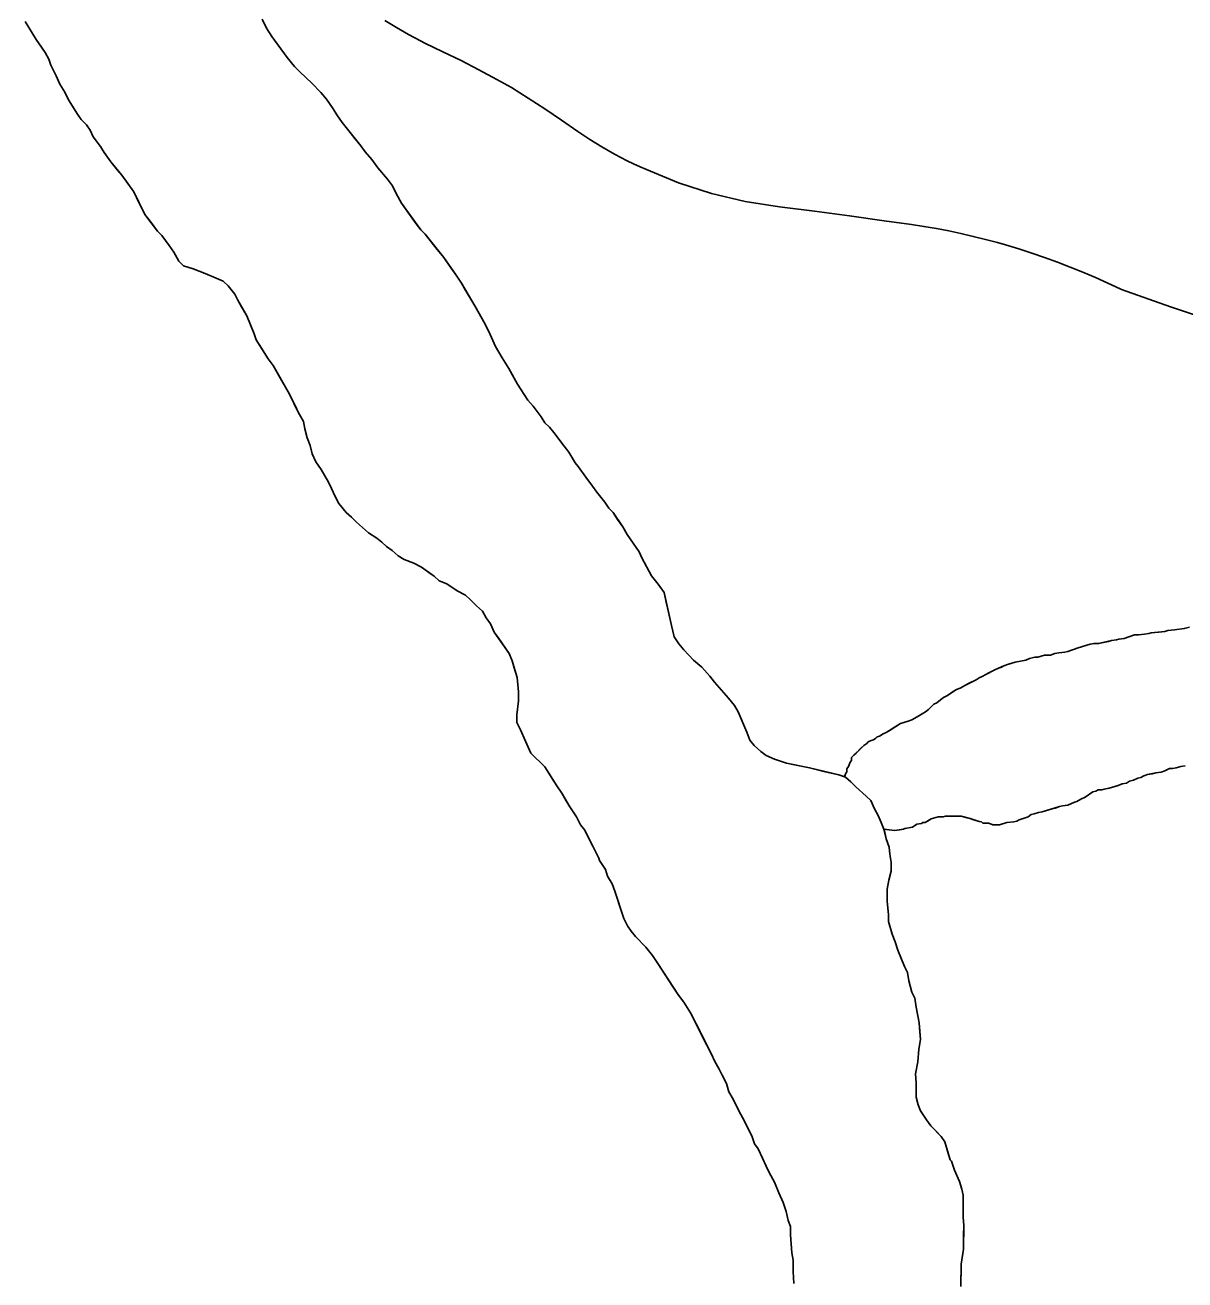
# Model space of a CAD drawing. Extents: x 3172231 to 3210228, y 940198 to 965780.
# Drawn here: x 3180018 to 3180583, y 959835 to 960446 of the extents above; entities that cross this region are included whole.
import ezdxf

# ---------------------------------------------------------------- set-up
doc = ezdxf.new("R2010")
doc.units = 0
for name, color, linetype in [('V-ROAD-CNTR', 7, 'Continuous'), ('V-SITE-VEGE', 7, 'Continuous'), ('V-TOPO-SHOR', 7, 'Continuous')]:
    doc.layers.add(name, color=color, linetype=linetype)

msp = doc.modelspace()

# ---------------------------------------------------------------- linework, layer by layer
at = {"layer": 'V-ROAD-CNTR'}
for points in [[(3180193.05, 960448.214), (3180198.813, 960444.8), (3180204.633, 960441.483), (3180210.507, 960438.265), (3180212.561, 960437.17), (3180212.561, 960437.17), (3180221.429, 960432.998), (3180230.225, 960428.674), (3180238.945, 960424.2), (3180247.588, 960419.577), (3180254.711, 960415.62), (3180254.711, 960415.62), (3180262.917, 960410.464), (3180271.035, 960405.17), (3180279.063, 960399.736), (3180286.995, 960394.166), (3180287.006, 960394.159), (3180287.006, 960394.159), (3180289.902, 960392.206), (3180292.832, 960390.301), (3180295.796, 960388.45), (3180298.79, 960386.649), (3180301.817, 960384.9), (3180304.872, 960383.207), (3180307.957, 960381.564), (3180311.07, 960379.977), (3180314.209, 960378.445), (3180317.377, 960376.967), (3180320.421, 960375.609), (3180320.421, 960375.609), (3180336.031, 960369.158), (3180352.105, 960363.97), (3180368.54, 960360.078), (3180385.234, 960357.506)], [(3180385.234, 960357.506), (3180402.245, 960355.471), (3180419.225, 960353.189), (3180436.166, 960350.66), (3180437.37, 960350.469), (3180437.37, 960350.469), (3180443.442, 960349.738), (3180449.502, 960348.901), (3180455.546, 960347.959), (3180461.573, 960346.91), (3180467.58, 960345.757), (3180473.566, 960344.5), (3180479.53, 960343.138), (3180485.469, 960341.671), (3180491.382, 960340.103), (3180495.306, 960339.001), (3180495.306, 960339.001), (3180501.659, 960337.061), (3180507.975, 960335.011), (3180514.256, 960332.851), (3180520.498, 960330.581), (3180526.699, 960328.204), (3180532.86, 960325.717), (3180538.973, 960323.127), (3180545.041, 960320.427), (3180551.062, 960317.624), (3180551.691, 960317.323), (3180551.691, 960317.323), (3180575.595, 960308.852), (3180598.271, 960301.211)]]:
    msp.add_lwpolyline(points, dxfattribs=at)
at = {"layer": 'V-SITE-VEGE'}
for points in [[(3180018.015, 960447.749), (3180023.412, 960438.939), (3180027.735, 960432.697), (3180029.531, 960429.395), (3180030.6, 960426.465), (3180033.109, 960421.332), (3180034.899, 960417.302), (3180037.418, 960413.263), (3180039.21, 960409.597), (3180043.527, 960402.624), (3180045.329, 960400.052), (3180047.861, 960397.473), (3180049.665, 960394.903), (3180051.094, 960391.604), (3180054.701, 960386.826), (3180056.499, 960383.891), (3180059.745, 960379.481), (3180065.162, 960372.862), (3180070.929, 960364.779), (3180076.307, 960353.779), (3180082.439, 960345.696), (3180084.61, 960343.486), (3180088.219, 960338.708), (3180090.377, 960335.402), (3180092.894, 960330.999), (3180095.061, 960328.791), (3180099.796, 960327.286), (3180105.616, 960325.046), (3180111.072, 960322.807), (3180114.345, 960321.316), (3180116.878, 960319.104), (3180120.128, 960315.06), (3180121.562, 960312.127), (3180125.873, 960304.422), (3180129.447, 960295.63), (3180130.514, 960292.7), (3180136.273, 960283.522), (3180138.798, 960280.215), (3180146.703, 960266.272), (3180151.004, 960257.474), (3180153.519, 960253.071), (3180154.217, 960249.415), (3180155.272, 960245.024), (3180156.7, 960241.362), (3180157.758, 960237.338), (3180159.548, 960233.305), (3180162.071, 960229.633), (3180165.666, 960223.395), (3180167.099, 960220.462), (3180168.887, 960216.432), (3180170.683, 960213.131), (3180174.294, 960208.717), (3180176.829, 960206.503), (3180179.363, 960203.927), (3180185.157, 960198.764), (3180189.148, 960196.173), (3180191.686, 960194.326), (3180193.856, 960192.116), (3180196.761, 960190.265), (3180199.658, 960187.682), (3180202.56, 960185.833), (3180207.289, 960183.965), (3180210.922, 960182.108), (3180217.087, 960177.672), (3180219.624, 960175.46), (3180223.26, 960173.967), (3180228.343, 960170.635), (3180232.336, 960168.408), (3180234.874, 960166.199), (3180237.766, 960163.25), (3180240.663, 960160.669), (3180242.46, 960157.368), (3180244.622, 960154.429)], [(3180308.925, 960201.67), (3180304.244, 960208.648), (3180302.073, 960210.857), (3180300.275, 960213.794), (3180296.302, 960218.574), (3180294.137, 960221.513), (3180290.893, 960225.924), (3180287.284, 960231.067), (3180285.844, 960232.904), (3180282.602, 960238.045), (3180280.442, 960240.983), (3180275.389, 960247.598), (3180273.223, 960250.175), (3180271.052, 960252.383), (3180269.254, 960255.319), (3180265.285, 960260.466), (3180262.755, 960263.409), (3180257.713, 960271.12), (3180253.402, 960278.822), (3180250.164, 960283.963), (3180246.928, 960289.468), (3180244.426, 960295.329), (3180241.917, 960300.463), (3180236.885, 960309.27), (3180230.413, 960320.278), (3180227.894, 960324.314), (3180221.765, 960332.767), (3180212.741, 960344.162), (3180210.57, 960346.371), (3180201.192, 960359.233), (3180198.682, 960364.001), (3180196.89, 960367.667), (3180194.366, 960370.976), (3180189.668, 960376.493), (3180186.785, 960380.532), (3180183.532, 960384.212), (3180181.368, 960387.151), (3180174.869, 960395.241), (3180172.344, 960398.548), (3180169.821, 960402.22), (3180168.023, 960405.157), (3180164.781, 960409.931), (3180161.889, 960413.243), (3180157.55, 960417.662), (3180151.76, 960423.192), (3180149.226, 960425.766), (3180145.616, 960430.18), (3180138.042, 960440.469), (3180135.523, 960444.505), (3180133.373, 960448.907)], [(3180584.779, 960152.919), (3180582.217, 960152.213), (3180577.465, 960151.527), (3180574.176, 960151.191), (3180572.714, 960150.841), (3180566.14, 960150.167), (3180565.038, 960149.813), (3180562.845, 960149.466), (3180559.922, 960149.129), (3180558.097, 960149.145), (3180552.969, 960147.365), (3180550.411, 960147.021), (3180549.313, 960146.669), (3180546.753, 960146.327), (3180540.538, 960144.922), (3180538.348, 960144.94), (3180536.52, 960144.592), (3180530.662, 960142.821), (3180525.536, 960141.041), (3180524.074, 960140.689), (3180521.149, 960140.351), (3180519.323, 960140.001), (3180517.125, 960139.29), (3180514.207, 960139.317), (3180510.911, 960138.252), (3180509.451, 960138.264), (3180506.889, 960137.557), (3180505.058, 960136.845), (3180499.938, 960135.794), (3180496.278, 960134.731), (3180494.448, 960134.018), (3180490.415, 960132.233), (3180485.283, 960129.72), (3180484.181, 960129.001), (3180482.35, 960128.286), (3180480.88, 960127.205), (3180475.747, 960124.696), (3180473.179, 960123.258), (3180471.346, 960122.546), (3180466.941, 960119.664), (3180465.108, 960118.585), (3180461.798, 960116.06), (3180460.332, 960115.343), (3180457.754, 960112.811), (3180456.283, 960111.728), (3180452.246, 960109.209), (3180449.678, 960107.773), (3180447.847, 960107.059), (3180444.188, 960105.998), (3180437.212, 960101.678), (3180435.746, 960100.962), (3180433.915, 960099.882), (3180432.813, 960099.528), (3180432.078, 960098.805), (3180430.976, 960098.084), (3180429.876, 960097.728), (3180428.41, 960097.015), (3180427.675, 960096.288), (3180426.204, 960095.207), (3180420.312, 960089.419), (3180420.3, 960087.961), (3180419.562, 960087.236), (3180418.813, 960085.053), (3180418.074, 960083.963), (3180418.059, 960082.503), (3180417.32, 960081.416), (3180417.068, 960079.97), (3180414.068, 960080.998), (3180399.861, 960084.412), (3180388.566, 960086.703), (3180382.743, 960088.581), (3180378.744, 960090.441), (3180376.204, 960092.29), (3180372.948, 960095.24), (3180370.779, 960097.814), (3180369.356, 960101.842), (3180365.063, 960111.736), (3180363.265, 960114.673), (3180360.377, 960118.347), (3180353.51, 960126.074), (3180351.348, 960129.015), (3180347.372, 960133.431), (3180343.385, 960136.753), (3180338.687, 960141.903), (3180336.158, 960144.844), (3180333.997, 960148.152), (3180332.588, 960153.64), (3180329.082, 960169.733), (3180326.196, 960173.774), (3180322.948, 960177.819), (3180318.281, 960186.619), (3180316.847, 960189.554), (3180311.084, 960198), (3180308.925, 960201.67)], [(3180244.622, 960154.429), (3180246.412, 960150.396), (3180253.617, 960140.111), (3180255.047, 960136.447), (3180257.531, 960128.397), (3180258.198, 960121.454), (3180258.16, 960117.073), (3180257.367, 960110.147), (3180257.334, 960106.497), (3180259.126, 960102.827), (3180261.633, 960097.333), (3180264.136, 960091.469), (3180271.011, 960084.838), (3180276.77, 960075.661), (3180279.293, 960071.987), (3180283.248, 960065.382), (3180286.49, 960060.606), (3180288.279, 960056.575), (3180290.448, 960054.001), (3180292.597, 960049.602), (3180294.393, 960046.301), (3180297.26, 960040.433), (3180297.614, 960039.335), (3180300.498, 960034.926), (3180301.563, 960031.635), (3180303.719, 960027.965), (3180305.147, 960024.303), (3180309.409, 960011.122), (3180311.201, 960007.456), (3180313.003, 960004.886), (3180315.17, 960002.309), (3180320.234, 959997.155), (3180323.483, 959993.11), (3180326.002, 959989.071), (3180336.084, 959973.652), (3180338.609, 959970.342), (3180341.849, 959965.204), (3180351.892, 959945.402), (3180353.682, 959941.371), (3180355.839, 959937.701), (3180357.273, 959934.769), (3180359.427, 959930.732), (3180360.486, 959926.71), (3180362.644, 959923.042), (3180365.512, 959917.172), (3180368.027, 959912.771), (3180371.969, 959904.704), (3180373.036, 959901.411), (3180374.836, 959898.838), (3180376.989, 959894.439), (3180378.777, 959890.407), (3180380.21, 959887.474), (3180382.723, 959882.706), (3180384.867, 959877.576), (3180387.016, 959872.812), (3180388.435, 959868.419), (3180389.492, 959864.029), (3180390.561, 959861.1), (3180390.526, 959857.086), (3180391.175, 959848.318), (3180391.873, 959844.663), (3180391.824, 959839.186), (3180392.134, 959833.343)], [(3180537.699, 960072.673), (3180539.164, 960073.025), (3180540.265, 960073.744), (3180542.09, 960073.727), (3180543.188, 960074.084), (3180545.746, 960074.426), (3180550.139, 960075.845), (3180551.972, 960076.56), (3180554.163, 960076.904), (3180555.634, 960077.985), (3180557.462, 960078.335), (3180559.662, 960079.411), (3180561.124, 960079.763), (3180562.593, 960080.48), (3180564.424, 960081.192), (3180568.446, 960081.887), (3180571.004, 960082.229), (3180572.835, 960082.943), (3180575.034, 960084.019), (3180576.495, 960084.004), (3180578.323, 960084.352), (3180580.519, 960085.063), (3180582.712, 960085.409)], [(3180473.523, 959831.883), (3180473.621, 959842.834), (3180474.783, 959850.125), (3180474.885, 959861.804), (3180474.555, 959865.458), (3180474.654, 959876.407), (3180473.949, 959879.333), (3180472.886, 959882.993), (3180470.382, 959888.492), (3180468.96, 959892.885), (3180468.235, 959893.62), (3180465.759, 959902.406), (3180463.959, 959904.974), (3180458.894, 959910.131), (3180456.73, 959913.07), (3180453.85, 959917.477), (3180452.781, 959920.406), (3180451.718, 959924.066), (3180451.782, 959931), (3180451.456, 959935.387), (3180452.603, 959941.214), (3180453.023, 959947.417), (3180453.795, 959952.154), (3180453.137, 959960.19), (3180451.745, 959967.868), (3180451.055, 959972.255), (3180449.621, 959975.19), (3180448.21, 959980.676), (3180447.516, 959984.699), (3180446.082, 959987.634), (3180442.871, 959995.69), (3180441.445, 959999.719), (3180440.018, 960003.383), (3180438.248, 960009.602), (3180438.277, 960012.887), (3180437.607, 960019.464), (3180437.661, 960025.304), (3180438.429, 960029.677), (3180439.563, 960034.047), (3180439.602, 960038.428), (3180438.908, 960042.448), (3180438.574, 960045.737), (3180437.149, 960049.766), (3180436.059, 960054.601), (3180441.165, 960053.825), (3180445.552, 960054.515), (3180446.285, 960054.873), (3180449.94, 960055.572), (3180452.144, 960057.012), (3180454.337, 960057.358), (3180455.071, 960057.716), (3180456.164, 960057.706), (3180459.101, 960059.504), (3180462.396, 960060.571), (3180464.95, 960060.548), (3180466.05, 960060.903), (3180473.716, 960060.833), (3180478.084, 960059.701), (3180482.452, 960058.201), (3180483.546, 960058.191), (3180484.269, 960057.454), (3180487.189, 960057.427), (3180489.008, 960056.682), (3180492.293, 960056.651), (3180495.953, 960057.714), (3180499.242, 960058.05), (3180500.704, 960058.402), (3180501.806, 960059.121), (3180506.197, 960060.544), (3180507.669, 960061.626), (3180509.132, 960061.978), (3180511.329, 960062.687), (3180513.156, 960063.037), (3180521.575, 960065.517), (3180523.038, 960065.867), (3180525.596, 960066.207), (3180528.895, 960067.639), (3180529.993, 960067.995), (3180531.828, 960069.074), (3180534.027, 960070.149), (3180537.699, 960072.673)]]:
    msp.add_lwpolyline(points, dxfattribs=at)
at = {"layer": 'V-TOPO-SHOR'}
for points in [[(3180018.015, 960447.749), (3180023.412, 960438.939), (3180025.935, 960435.269), (3180027.735, 960432.697), (3180029.531, 960429.395), (3180030.6, 960426.465), (3180033.109, 960421.332), (3180034.899, 960417.302), (3180037.418, 960413.263), (3180039.21, 960409.597), (3180043.527, 960402.624), (3180045.329, 960400.052), (3180047.861, 960397.473), (3180049.665, 960394.903), (3180051.094, 960391.604), (3180054.701, 960386.826), (3180056.499, 960383.891), (3180059.745, 960379.481), (3180062.995, 960375.437), (3180065.162, 960372.862), (3180068.046, 960368.822), (3180070.929, 960364.779), (3180073.438, 960359.647), (3180076.307, 960353.779), (3180078.833, 960350.474), (3180082.439, 960345.696), (3180084.61, 960343.486), (3180088.219, 960338.708), (3180090.377, 960335.402), (3180092.894, 960330.999), (3180095.063, 960328.791), (3180099.796, 960327.288), (3180102.706, 960326.168), (3180105.616, 960325.046), (3180111.072, 960322.807), (3180114.345, 960321.316), (3180116.878, 960319.104), (3180120.128, 960315.06), (3180121.562, 960312.127), (3180123.358, 960308.825), (3180125.873, 960304.422), (3180129.445, 960295.63), (3180130.514, 960292.7), (3180133.033, 960288.663), (3180136.273, 960283.522), (3180138.798, 960280.215), (3180141.671, 960275.079), (3180146.703, 960266.272), (3180149.571, 960260.407), (3180151.004, 960257.474), (3180153.519, 960253.071), (3180154.217, 960249.415), (3180155.272, 960245.024), (3180156.7, 960241.362), (3180157.758, 960237.338)], [(3180436.061, 960054.601), (3180434.666, 960057.818), (3180433.235, 960061.118), (3180431.441, 960064.417), (3180429.651, 960068.45), (3180427.48, 960070.659), (3180422.409, 960075.085), (3180419.878, 960077.662), (3180417.342, 960079.875), (3180414.068, 960081), (3180407.51, 960082.519), (3180399.861, 960084.412), (3180392.576, 960085.938), (3180388.566, 960086.703), (3180382.743, 960088.581), (3180378.744, 960090.441), (3180376.204, 960092.29), (3180372.948, 960095.24), (3180370.779, 960097.814), (3180369.356, 960101.842), (3180367.924, 960105.14), (3180365.063, 960111.736), (3180363.265, 960114.673), (3180360.377, 960118.347), (3180353.51, 960126.074), (3180351.348, 960129.015), (3180347.372, 960133.431), (3180343.385, 960136.753), (3180338.687, 960141.903), (3180336.158, 960144.846), (3180333.997, 960148.152), (3180332.588, 960153.64), (3180331.185, 960160.223), (3180330.132, 960164.978), (3180329.082, 960169.733), (3180326.196, 960173.774), (3180322.948, 960177.819), (3180318.281, 960186.619), (3180316.847, 960189.554), (3180311.084, 960198), (3180308.925, 960201.67), (3180306.402, 960205.342), (3180304.244, 960208.648), (3180302.073, 960210.857), (3180300.275, 960213.794), (3180296.302, 960218.574), (3180294.137, 960221.513), (3180290.893, 960225.924), (3180287.286, 960231.067), (3180285.844, 960232.904), (3180285.124, 960234.006), (3180282.604, 960238.045), (3180280.442, 960240.983), (3180277.915, 960244.291), (3180275.389, 960247.598), (3180273.223, 960250.175), (3180271.052, 960252.383), (3180269.254, 960255.319), (3180265.285, 960260.466), (3180262.755, 960263.409), (3180257.713, 960271.12), (3180255.198, 960275.523), (3180253.402, 960278.822), (3180250.164, 960283.963), (3180246.928, 960289.468), (3180244.426, 960295.329), (3180241.917, 960300.463), (3180239.041, 960305.6), (3180236.885, 960309.27), (3180232.57, 960316.608), (3180230.413, 960320.278), (3180227.894, 960324.314), (3180224.648, 960328.726), (3180221.765, 960332.767), (3180218.514, 960336.809), (3180212.741, 960344.162), (3180210.57, 960346.371), (3180208.405, 960349.312), (3180205.161, 960353.722), (3180201.194, 960359.233), (3180198.682, 960364.001), (3180196.89, 960367.667), (3180194.364, 960370.974), (3180189.668, 960376.491), (3180186.785, 960380.532), (3180183.532, 960384.212), (3180181.368, 960387.151), (3180178.48, 960390.827), (3180174.869, 960395.241), (3180172.344, 960398.548), (3180169.823, 960402.22), (3180168.023, 960405.157), (3180164.781, 960409.931), (3180161.891, 960413.243), (3180157.55, 960417.662), (3180151.76, 960423.19), (3180149.226, 960425.766), (3180145.616, 960430.18), (3180138.042, 960440.469), (3180135.523, 960444.505), (3180133.373, 960448.907)], [(3180157.758, 960237.338), (3180159.548, 960233.305), (3180162.071, 960229.633), (3180165.666, 960223.395), (3180167.099, 960220.462), (3180168.887, 960216.432), (3180170.683, 960213.131), (3180174.294, 960208.717), (3180176.829, 960206.503), (3180179.363, 960203.927), (3180185.157, 960198.764), (3180189.148, 960196.173), (3180191.686, 960194.326), (3180193.856, 960192.116), (3180196.761, 960190.265), (3180199.658, 960187.682), (3180202.56, 960185.833), (3180207.289, 960183.965), (3180210.922, 960182.108), (3180214.549, 960179.519), (3180217.089, 960177.672), (3180219.624, 960175.46), (3180223.262, 960173.967), (3180228.343, 960170.635), (3180232.336, 960168.408), (3180234.874, 960166.197), (3180237.766, 960163.25), (3180240.663, 960160.669), (3180242.46, 960157.368), (3180244.622, 960154.429), (3180246.412, 960150.396), (3180248.214, 960147.826), (3180253.619, 960140.111), (3180255.047, 960136.447), (3180256.114, 960133.154), (3180257.531, 960128.397), (3180258.198, 960121.454), (3180258.16, 960117.073), (3180257.367, 960110.147), (3180257.334, 960106.495), (3180259.126, 960102.829), (3180261.633, 960097.333), (3180264.136, 960091.469), (3180271.011, 960084.838), (3180274.251, 960079.697), (3180276.77, 960075.661), (3180279.293, 960071.987), (3180281.449, 960068.317), (3180283.248, 960065.382), (3180286.49, 960060.606), (3180288.279, 960056.575), (3180290.446, 960054.001), (3180292.597, 960049.602), (3180294.393, 960046.301), (3180295.826, 960043.366), (3180297.26, 960040.433), (3180297.614, 960039.335), (3180300.496, 960034.928), (3180301.563, 960031.635), (3180303.719, 960027.965), (3180305.147, 960024.303), (3180308.344, 960014.417), (3180309.409, 960011.122), (3180311.201, 960007.456), (3180313.003, 960004.886), (3180315.17, 960002.309), (3180320.234, 959997.155), (3180323.483, 959993.11), (3180326.002, 959989.071), (3180329.602, 959983.564), (3180333.204, 959978.057), (3180336.084, 959973.652), (3180338.609, 959970.342), (3180341.849, 959965.204), (3180343.641, 959961.538), (3180345.437, 959958.237), (3180347.946, 959953.102), (3180351.892, 959945.402), (3180353.682, 959941.371), (3180355.839, 959937.701), (3180357.273, 959934.769), (3180359.427, 959930.734), (3180360.486, 959926.71), (3180362.642, 959923.04), (3180365.512, 959917.172), (3180368.027, 959912.771), (3180371.969, 959904.704), (3180373.036, 959901.411), (3180374.836, 959898.838), (3180376.989, 959894.439), (3180378.777, 959890.407), (3180380.21, 959887.474), (3180382.723, 959882.706), (3180384.867, 959877.576), (3180387.016, 959872.812), (3180388.435, 959868.419), (3180389.492, 959864.029), (3180390.561, 959861.1), (3180390.524, 959857.086), (3180390.849, 959852.701), (3180391.175, 959848.318)], [(3180584.779, 960152.919), (3180582.217, 960152.213), (3180577.465, 960151.527), (3180574.176, 960151.191), (3180572.714, 960150.839), (3180569.789, 960150.501)], [(3180569.789, 960150.501), (3180566.138, 960150.167), (3180565.038, 960149.813), (3180562.845, 960149.466), (3180559.922, 960149.129), (3180558.097, 960149.145), (3180552.969, 960147.365), (3180550.411, 960147.023), (3180549.313, 960146.669), (3180546.756, 960146.327), (3180545.291, 960145.975), (3180540.538, 960144.922), (3180538.348, 960144.94), (3180536.52, 960144.592), (3180534.322, 960143.882), (3180530.662, 960142.821), (3180525.536, 960141.041), (3180524.074, 960140.689), (3180521.149, 960140.351), (3180519.323, 960140.001), (3180517.125, 960139.29), (3180514.207, 960139.317), (3180513.107, 960138.962), (3180510.911, 960138.252), (3180509.451, 960138.264), (3180506.889, 960137.557), (3180505.058, 960136.845), (3180499.938, 960135.794), (3180498.841, 960135.44), (3180496.278, 960134.731), (3180494.448, 960134.018), (3180492.979, 960133.302), (3180491.881, 960132.945), (3180490.415, 960132.231), (3180487.482, 960130.797), (3180485.283, 960129.72), (3180484.181, 960129.001), (3180482.35, 960128.286), (3180480.88, 960127.205), (3180477.214, 960125.413), (3180475.747, 960124.696), (3180473.179, 960123.258), (3180471.346, 960122.546), (3180470.246, 960121.825), (3180466.941, 960119.664), (3180465.106, 960118.585), (3180463.637, 960117.503), (3180461.798, 960116.06), (3180460.332, 960115.343), (3180458.491, 960113.534), (3180457.754, 960112.811), (3180456.283, 960111.728), (3180452.246, 960109.211), (3180449.678, 960107.773), (3180447.847, 960107.059), (3180444.188, 960105.998), (3180439.047, 960102.758), (3180437.212, 960101.678), (3180435.746, 960100.962), (3180433.913, 960099.882), (3180432.813, 960099.528), (3180432.078, 960098.805), (3180430.976, 960098.084), (3180429.876, 960097.73), (3180428.41, 960097.013), (3180427.675, 960096.288), (3180426.204, 960095.207), (3180424.732, 960093.761), (3180422.522, 960091.59), (3180421.418, 960090.505), (3180420.312, 960089.419), (3180420.3, 960087.961), (3180419.562, 960087.236), (3180418.813, 960085.053), (3180418.074, 960083.963), (3180418.059, 960082.503), (3180417.32, 960081.416), (3180416.849, 960080.043)], [(3180436.061, 960054.601), (3180441.165, 960053.825), (3180443.723, 960054.167), (3180445.552, 960054.515), (3180446.285, 960054.873), (3180449.94, 960055.572), (3180451.042, 960056.293), (3180452.144, 960057.012), (3180454.337, 960057.358), (3180455.071, 960057.716), (3180456.164, 960057.706), (3180457.266, 960058.427), (3180459.101, 960059.504), (3180462.396, 960060.571), (3180464.95, 960060.548), (3180466.05, 960060.903), (3180466.779, 960060.897), (3180467.51, 960060.89), (3180468.606, 960060.88), (3180471.16, 960060.858), (3180473.716, 960060.833), (3180476.628, 960060.077), (3180478.084, 960059.701), (3180479.176, 960059.326), (3180480.267, 960058.949), (3180482.452, 960058.201), (3180483.546, 960058.191), (3180484.269, 960057.454), (3180485.365, 960057.444), (3180487.189, 960057.427), (3180489.008, 960056.682), (3180492.293, 960056.651), (3180495.953, 960057.714), (3180499.242, 960058.05), (3180500.704, 960058.402), (3180501.806, 960059.121), (3180506.199, 960060.542), (3180507.669, 960061.626), (3180509.132, 960061.978), (3180511.329, 960062.687), (3180513.156, 960063.037), (3180517.916, 960064.454), (3180519.378, 960064.804), (3180521.575, 960065.517), (3180523.038, 960065.867), (3180525.596, 960066.209), (3180528.895, 960067.641), (3180529.993, 960067.995), (3180531.828, 960069.074), (3180534.027, 960070.149), (3180537.699, 960072.673), (3180539.164, 960073.025), (3180540.265, 960073.744), (3180542.09, 960073.727), (3180543.188, 960074.084), (3180545.746, 960074.426), (3180549.041, 960075.491), (3180550.139, 960075.845), (3180551.972, 960076.56), (3180554.163, 960076.904), (3180555.634, 960077.985), (3180557.462, 960078.335), (3180559.662, 960079.411), (3180561.124, 960079.763), (3180562.593, 960080.48), (3180564.424, 960081.192), (3180566.617, 960081.538), (3180568.446, 960081.887), (3180571.004, 960082.229), (3180572.835, 960082.943), (3180575.034, 960084.019), (3180576.495, 960084.004), (3180578.323, 960084.352), (3180580.519, 960085.063), (3180582.712, 960085.409)], [(3180473.523, 959831.883), (3180473.554, 959835.168), (3180473.587, 959838.82), (3180473.621, 959842.834), (3180474.783, 959850.125), (3180474.838, 959856.328), (3180474.887, 959861.804), (3180474.555, 959865.456), (3180474.621, 959872.757), (3180474.654, 959876.407), (3180473.949, 959879.333), (3180472.886, 959882.993), (3180470.382, 959888.492), (3180468.96, 959892.885), (3180468.237, 959893.62), (3180467.531, 959896.182), (3180465.759, 959902.404), (3180463.959, 959904.974), (3180461.426, 959907.553), (3180458.894, 959910.131), (3180456.73, 959913.07), (3180453.85, 959917.477), (3180452.781, 959920.406), (3180451.718, 959924.066), (3180451.749, 959927.351), (3180451.782, 959931), (3180451.456, 959935.385), (3180452.603, 959941.214), (3180453.023, 959947.417), (3180453.795, 959952.154), (3180453.463, 959955.808), (3180453.137, 959960.19), (3180451.747, 959967.868), (3180451.055, 959972.255), (3180449.621, 959975.19), (3180448.21, 959980.676), (3180447.516, 959984.699), (3180446.082, 959987.631), (3180444.655, 959991.293), (3180442.871, 959995.69), (3180441.445, 959999.719), (3180440.018, 960003.383), (3180438.248, 960009.602), (3180438.277, 960012.887), (3180437.943, 960016.177), (3180437.607, 960019.464), (3180437.661, 960025.304), (3180438.429, 960029.679), (3180439.563, 960034.047), (3180439.602, 960038.428), (3180438.908, 960042.448), (3180438.574, 960045.737), (3180437.149, 960049.766), (3180436.096, 960054.519), (3180436.061, 960054.601)], [(3180391.175, 959848.318), (3180391.873, 959844.663), (3180391.824, 959839.186), (3180392.136, 959833.343)]]:
    msp.add_lwpolyline(points, dxfattribs=at)

doc.saveas('drawing.dxf')
